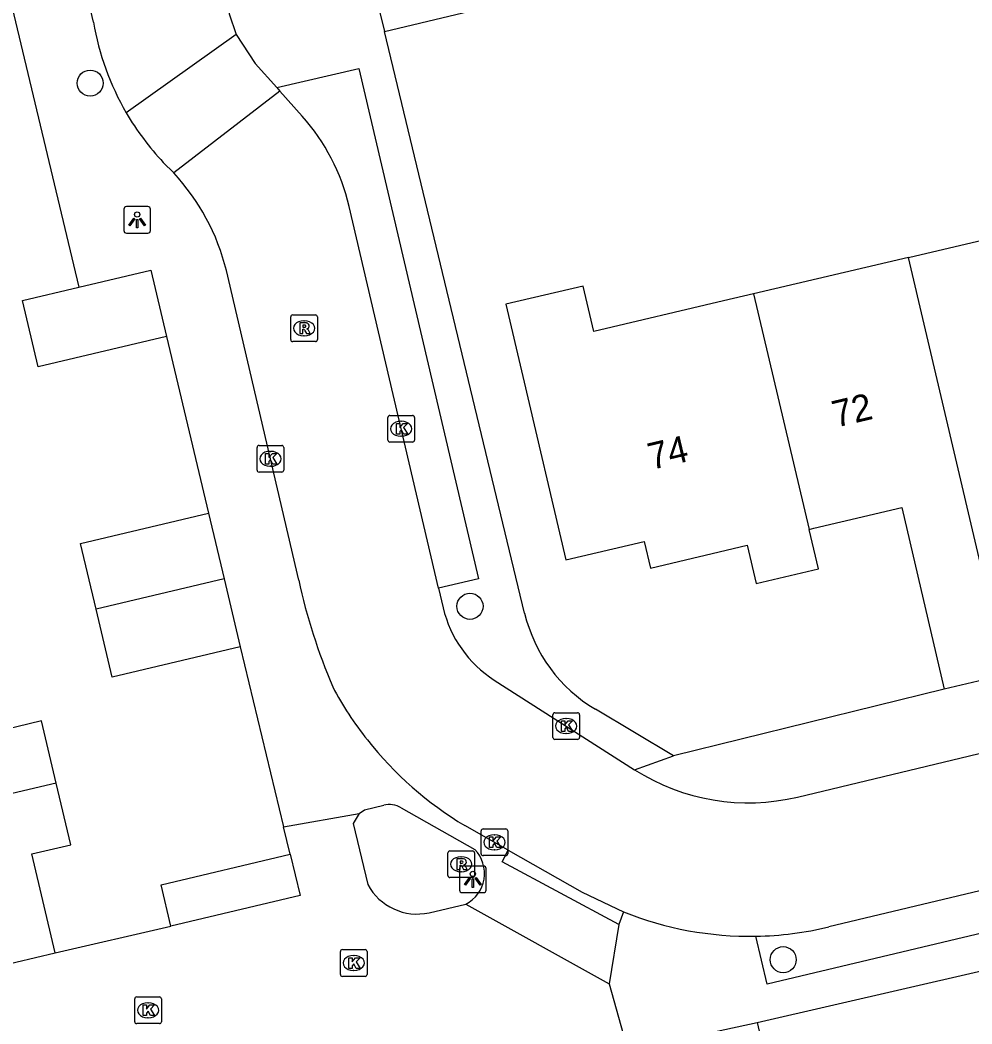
# Model space of a CAD drawing. Extents: x 158474 to 159560, y 388525 to 389605.
# Drawn here: x 159350.11 to 159385.81, y 388678.16 to 388715.8 of the extents above; entities that cross this region are included whole.
import ezdxf

# ---------------------------------------------------------------- set-up
doc = ezdxf.new("R2010")
doc.units = 0
for name, color, linetype in [('IMGEO_Boom', 7, 'Continuous'), ('IMGEO_Kolk', 7, 'Continuous'), ('IMGEO_Lichtpunt', 7, 'Continuous'), ('IMGEO_Pand', 7, 'Continuous'), ('IMGEO_Pand_nummerreeks', 7, 'Continuous'), ('IMGEO_Rijbaan_lokaal_open', 7, 'Continuous'), ('IMGEO_Rioolput', 7, 'Continuous'), ('IMGEO_Voetpad_open', 7, 'Continuous')]:
    doc.layers.add(name, color=color, linetype=linetype)

msp = doc.modelspace()

# ---------------------------------------------------------------- linework, layer by layer
at = {"layer": 'IMGEO_Boom'}
for centre in [(159352.735, 388713.436), (159366.981, 388693.819), (159378.731, 388680.568)]:
    msp.add_circle(centre, 0.489, dxfattribs=at)
at = {"layer": 'IMGEO_Kolk'}
for p, q in [((159363.901, 388700.049), (159363.901, 388700.901)), ((159363.976, 388700.975), (159364.828, 388700.975)), ((159364.902, 388700.901), (159364.902, 388700.049)), ((159364.389, 388700.755), (159364.414, 388700.755)), ((159364.412, 388700.195), (159364.387, 388700.195)), ((159358.995, 388698.923), (159358.995, 388699.775)), ((159359.07, 388699.849), (159359.922, 388699.849)), ((159359.996, 388699.775), (159359.996, 388698.923)), ((159364.828, 388699.975), (159363.976, 388699.975)), ((159359.483, 388699.629), (159359.508, 388699.629)), ((159359.506, 388699.069), (159359.481, 388699.069)), ((159359.922, 388698.849), (159359.07, 388698.849)), ((159370.09, 388688.903), (159370.09, 388689.755)), ((159370.165, 388689.829), (159371.017, 388689.829)), ((159370.578, 388689.609), (159370.603, 388689.609)), ((159371.091, 388689.755), (159371.091, 388688.903)), ((159371.017, 388688.829), (159370.165, 388688.829)), ((159370.601, 388689.049), (159370.576, 388689.049)), ((159367.399, 388684.543), (159367.399, 388685.395)), ((159367.474, 388685.469), (159368.326, 388685.469)), ((159368.4, 388685.395), (159368.4, 388684.543)), ((159367.887, 388685.249), (159367.912, 388685.249)), ((159367.91, 388684.689), (159367.885, 388684.689)), ((159368.326, 388684.469), (159367.474, 388684.469)), ((159362.119, 388680.018), (159362.119, 388680.87)), ((159362.194, 388680.944), (159363.046, 388680.944)), ((159363.12, 388680.87), (159363.12, 388680.018)), ((159362.607, 388680.724), (159362.632, 388680.724)), ((159362.63, 388680.164), (159362.605, 388680.164)), ((159363.046, 388679.944), (159362.194, 388679.944)), ((159354.405, 388678.244), (159354.405, 388679.096)), ((159354.48, 388679.17), (159355.332, 388679.17)), ((159355.406, 388679.096), (159355.406, 388678.244)), ((159354.893, 388678.95), (159354.918, 388678.95)), ((159354.916, 388678.39), (159354.891, 388678.39)), ((159355.332, 388678.17), (159354.48, 388678.17))]:
    msp.add_line(p, q, dxfattribs=at)
for points in [[(159363.901, 388700.049), (159363.901, 388700.901)], [(159363.976, 388700.975), (159364.828, 388700.975)], [(159364.902, 388700.901), (159364.902, 388700.049)], [(159364.222, 388700.675), (159364.345, 388700.675), (159364.345, 388700.524), (159364.475, 388700.675), (159364.639, 388700.675), (159364.493, 388700.524), (159364.646, 388700.275), (159364.494, 388700.275), (159364.409, 388700.439), (159364.345, 388700.372), (159364.345, 388700.275), (159364.222, 388700.275), (159364.222, 388700.675)], [(159358.995, 388698.923), (159358.995, 388699.775)], [(159359.07, 388699.849), (159359.922, 388699.849)], [(159359.996, 388699.775), (159359.996, 388698.923)], [(159364.828, 388699.975), (159363.976, 388699.975)], [(159359.316, 388699.549), (159359.439, 388699.549), (159359.439, 388699.398), (159359.569, 388699.549), (159359.733, 388699.549), (159359.587, 388699.398), (159359.74, 388699.149), (159359.588, 388699.149), (159359.503, 388699.313), (159359.439, 388699.246), (159359.439, 388699.149), (159359.316, 388699.149), (159359.316, 388699.549)], [(159359.922, 388698.849), (159359.07, 388698.849)], [(159370.09, 388688.903), (159370.09, 388689.755)], [(159370.165, 388689.829), (159371.017, 388689.829)], [(159370.411, 388689.529), (159370.534, 388689.529), (159370.534, 388689.378), (159370.664, 388689.529), (159370.828, 388689.529), (159370.682, 388689.378), (159370.835, 388689.129), (159370.683, 388689.129), (159370.598, 388689.293), (159370.534, 388689.226), (159370.534, 388689.129), (159370.411, 388689.129), (159370.411, 388689.529)], [(159371.091, 388689.755), (159371.091, 388688.903)], [(159371.017, 388688.829), (159370.165, 388688.829)], [(159367.399, 388684.543), (159367.399, 388685.395)], [(159367.474, 388685.469), (159368.326, 388685.469)], [(159368.4, 388685.395), (159368.4, 388684.543)], [(159367.72, 388685.169), (159367.843, 388685.169), (159367.843, 388685.018), (159367.973, 388685.169), (159368.137, 388685.169), (159367.991, 388685.018), (159368.144, 388684.769), (159367.992, 388684.769), (159367.907, 388684.933), (159367.843, 388684.866), (159367.843, 388684.769), (159367.72, 388684.769), (159367.72, 388685.169)], [(159368.326, 388684.469), (159367.474, 388684.469)], [(159362.119, 388680.018), (159362.119, 388680.87)], [(159362.194, 388680.944), (159363.046, 388680.944)], [(159363.12, 388680.87), (159363.12, 388680.018)], [(159362.44, 388680.644), (159362.563, 388680.644), (159362.563, 388680.493), (159362.693, 388680.644), (159362.857, 388680.644), (159362.711, 388680.493), (159362.864, 388680.244), (159362.712, 388680.244), (159362.627, 388680.408), (159362.563, 388680.341), (159362.563, 388680.244), (159362.44, 388680.244), (159362.44, 388680.644)], [(159363.046, 388679.944), (159362.194, 388679.944)], [(159354.405, 388678.244), (159354.405, 388679.096)], [(159354.48, 388679.17), (159355.332, 388679.17)], [(159355.406, 388679.096), (159355.406, 388678.244)], [(159354.726, 388678.87), (159354.849, 388678.87), (159354.849, 388678.719), (159354.979, 388678.87), (159355.143, 388678.87), (159354.997, 388678.719), (159355.15, 388678.47), (159354.998, 388678.47), (159354.913, 388678.634), (159354.849, 388678.567), (159354.849, 388678.47), (159354.726, 388678.47), (159354.726, 388678.87)], [(159355.332, 388678.17), (159354.48, 388678.17)]]:
    msp.add_lwpolyline(points, dxfattribs=at)
for centre, start, end in [((159363.978, 388700.899), 91.552, 178.448), ((159363.978, 388700.899), 91.552, 178.448), ((159364.826, 388700.899), 1.552, 88.448), ((159364.826, 388700.899), 1.552, 88.448), ((159363.978, 388700.051), 181.552, 268.448), ((159363.978, 388700.051), 181.552, 268.448), ((159364.826, 388700.051), 271.552, 358.448), ((159364.826, 388700.051), 271.552, 358.448), ((159359.072, 388699.773), 91.552, 178.448), ((159359.072, 388699.773), 91.552, 178.448), ((159359.92, 388699.773), 1.552, 88.448), ((159359.92, 388699.773), 1.552, 88.448), ((159359.072, 388698.925), 181.552, 268.448), ((159359.072, 388698.925), 181.552, 268.448), ((159359.92, 388698.925), 271.552, 358.448), ((159359.92, 388698.925), 271.552, 358.448), ((159370.167, 388689.753), 91.552, 178.448), ((159370.167, 388689.753), 91.552, 178.448), ((159371.015, 388689.753), 1.552, 88.448), ((159371.015, 388689.753), 1.552, 88.448), ((159370.167, 388688.905), 181.552, 268.448), ((159370.167, 388688.905), 181.552, 268.448), ((159371.015, 388688.905), 271.552, 358.448), ((159371.015, 388688.905), 271.552, 358.448), ((159367.476, 388685.393), 91.552, 178.448), ((159367.476, 388685.393), 91.552, 178.448), ((159368.324, 388685.393), 1.552, 88.448), ((159368.324, 388685.393), 1.552, 88.448), ((159367.476, 388684.545), 181.552, 268.448), ((159367.476, 388684.545), 181.552, 268.448), ((159368.324, 388684.545), 271.552, 358.448), ((159368.324, 388684.545), 271.552, 358.448), ((159362.196, 388680.868), 91.552, 178.448), ((159362.196, 388680.868), 91.552, 178.448), ((159363.044, 388680.868), 1.552, 88.448), ((159363.044, 388680.868), 1.552, 88.448), ((159362.196, 388680.02), 181.552, 268.448), ((159362.196, 388680.02), 181.552, 268.448), ((159363.044, 388680.02), 271.552, 358.448), ((159363.044, 388680.02), 271.552, 358.448), ((159354.482, 388679.094), 91.552, 178.448), ((159354.482, 388679.094), 91.552, 178.448), ((159355.33, 388679.094), 1.552, 88.448), ((159355.33, 388679.094), 1.552, 88.448), ((159354.482, 388678.246), 181.552, 268.448), ((159354.482, 388678.246), 181.552, 268.448), ((159355.33, 388678.246), 271.552, 358.448), ((159355.33, 388678.246), 271.552, 358.448)]:
    msp.add_arc(centre, 0.0765, start, end, dxfattribs=at)
for centre, major_axis, ratio, start_param, end_param in [((159364.388, 388700.475), (-0.387, 0.002), 0.722429, 4.712389, 7.853982), ((159364.413, 388700.475), (-0.39, 0.002), 0.717154, 1.570796, 4.712389), ((159359.482, 388699.349), (-0.387, 0.002), 0.722429, 4.712389, 7.853982), ((159359.507, 388699.349), (-0.39, 0.002), 0.717154, 1.570796, 4.712389), ((159370.577, 388689.329), (-0.387, 0.002), 0.722429, 4.712389, 7.853982), ((159370.602, 388689.329), (-0.39, 0.002), 0.717154, 1.570796, 4.712389), ((159367.886, 388684.969), (-0.387, 0.002), 0.722429, 4.712389, 7.853982), ((159367.911, 388684.969), (-0.39, 0.002), 0.717154, 1.570796, 4.712389), ((159362.606, 388680.444), (-0.387, 0.002), 0.722429, 4.712389, 7.853982), ((159362.631, 388680.444), (-0.39, 0.002), 0.717154, 1.570796, 4.712389), ((159354.892, 388678.67), (-0.387, 0.002), 0.722429, 4.712389, 7.853982), ((159354.917, 388678.67), (-0.39, 0.002), 0.717154, 1.570796, 4.712389)]:
    msp.add_ellipse(centre, major_axis=major_axis, ratio=ratio, start_param=start_param, end_param=end_param, dxfattribs=at)
at = {"layer": 'IMGEO_Lichtpunt'}
for p, q in [((159353.999, 388708.711), (159353.999, 388707.904)), ((159353.999, 388708.711), (159353.999, 388707.904)), ((159354.901, 388708.806), (159354.093, 388708.806)), ((159354.901, 388708.806), (159354.093, 388708.806)), ((159354.995, 388707.904), (159354.995, 388708.711)), ((159354.995, 388707.904), (159354.995, 388708.711)), ((159354.093, 388707.81), (159354.901, 388707.81)), ((159354.093, 388707.81), (159354.901, 388707.81)), ((159366.591, 388683.986), (159366.591, 388683.179)), ((159366.591, 388683.986), (159366.591, 388683.179)), ((159367.493, 388684.081), (159366.685, 388684.081)), ((159367.493, 388684.081), (159366.685, 388684.081)), ((159367.587, 388683.179), (159367.587, 388683.986)), ((159367.587, 388683.179), (159367.587, 388683.986)), ((159366.685, 388683.085), (159367.493, 388683.085)), ((159366.685, 388683.085), (159367.493, 388683.085))]:
    msp.add_line(p, q, dxfattribs=at)
for points in [[(159354.373, 388708.375), (159354.412, 388708.347), (159354.224, 388708.085), (159354.186, 388708.112), (159354.373, 388708.375)], [(159354.475, 388708.327), (159354.522, 388708.327), (159354.522, 388708.005), (159354.475, 388708.005), (159354.475, 388708.327)], [(159354.585, 388708.347), (159354.623, 388708.374), (159354.81, 388708.112), (159354.771, 388708.084), (159354.585, 388708.347)], [(159366.965, 388683.65), (159367.004, 388683.622), (159366.816, 388683.36), (159366.778, 388683.387), (159366.965, 388683.65)], [(159367.067, 388683.602), (159367.114, 388683.602), (159367.114, 388683.28), (159367.067, 388683.28), (159367.067, 388683.602)], [(159367.177, 388683.622), (159367.215, 388683.649), (159367.402, 388683.387), (159367.363, 388683.359), (159367.177, 388683.622)]]:
    msp.add_lwpolyline(points, dxfattribs=at)
for centre in [(159354.498, 388708.509), (159367.09, 388683.784)]:
    msp.add_circle(centre, 0.0994, dxfattribs=at)
for centre, start, end in [((159354.093, 388708.711), 90, 180), ((159354.093, 388708.711), 90, 180), ((159354.901, 388708.711), 0, 90), ((159354.901, 388708.711), 0, 90), ((159354.093, 388707.904), 180, 270), ((159354.093, 388707.904), 180, 270), ((159354.901, 388707.904), 270, 0), ((159354.901, 388707.904), 270, 360), ((159366.685, 388683.986), 90, 180), ((159366.685, 388683.986), 90, 180), ((159367.493, 388683.986), 0, 90), ((159367.493, 388683.986), 0, 90), ((159366.685, 388683.179), 180, 270), ((159366.685, 388683.179), 180, 270), ((159367.493, 388683.179), 270, 0), ((159367.493, 388683.179), 270, 360)]:
    msp.add_arc(centre, 0.0946, start, end, dxfattribs=at)
at = {"layer": 'IMGEO_Pand'}
for points in [[(159383.428, 388706.896), (159389.271, 388708.269)], [(159383.428, 388706.896), (159377.613, 388705.53)], [(159387.108, 388691.257), (159383.428, 388706.896)], [(159352.313, 388705.78), (159355.008, 388706.417), (159355.595, 388703.935)], [(159355.595, 388703.935), (159350.786, 388702.799), (159350.199, 388705.28), (159352.313, 388705.78)], [(159377.613, 388705.53), (159376.496, 388705.268), (159371.628, 388704.124), (159371.229, 388705.823), (159368.326, 388705.142), (159368.961, 388702.438), (159370.576, 388695.561), (159373.516, 388696.252), (159373.751, 388695.253), (159377.38, 388696.106), (159377.716, 388694.679), (159380.05, 388695.227), (159379.701, 388696.702)], [(159377.613, 388705.53), (159379.701, 388696.702)], [(159379.701, 388696.702), (159379.879, 388696.744), (159380.897, 388696.983), (159383.175, 388697.518), (159384.774, 388690.709)], [(159352.955, 388693.716), (159352.373, 388696.176), (159357.177, 388697.311)], [(159357.177, 388697.311), (159357.76, 388694.848)], [(159357.76, 388694.848), (159352.955, 388693.716)], [(159357.76, 388694.848), (159358.363, 388692.298)], [(159358.363, 388692.298), (159353.559, 388691.163), (159352.955, 388693.716)], [(159351.464, 388687.189), (159350.913, 388689.522), (159349.516, 388689.192), (159348.684, 388692.71)], [(159387.108, 388691.257), (159384.774, 388690.709)], [(159351.464, 388687.189), (159341.129, 388684.762)], [(159351.427, 388680.821), (159350.549, 388684.535), (159352.01, 388684.88), (159351.464, 388687.189)], [(159355.767, 388681.828), (159355.401, 388683.377), (159360.241, 388684.521)], [(159360.241, 388684.521), (159360.608, 388682.972), (159355.767, 388681.828)], [(159342.556, 388678.724), (159351.427, 388680.821)]]:
    msp.add_lwpolyline(points, dxfattribs=at)
at = {"layer": 'IMGEO_Rijbaan_lokaal_open'}
for points in [[(159349.928, 388749.529), (159353.167, 388735.849), (159356.636, 388721.468), (159357.946, 388716.038), (159358.217, 388715.255)], [(159352.861, 388715.724), (159351.743, 388720.458), (159347.681, 388737.664), (159345.067, 388748.379)], [(159358.217, 388715.255), (159354.085, 388712.322)], [(159358.217, 388715.255), (159358.927, 388714.169), (159359.734, 388713.266)], [(159359.734, 388713.266), (159359.848, 388713.139)], [(159359.848, 388713.139), (159355.868, 388710.067)], [(159360.689, 388712.198), (159359.848, 388713.139)], [(159355.868, 388710.067), (159355.478, 388710.458)], [(159365.802, 388694.503), (159362.448, 388708.815)], [(159360.556, 388694.803), (159357.847, 388706.409)], [(159365.802, 388694.503), (159365.977, 388693.758)], [(159367.894, 388691.052), (159373.157, 388687.693)], [(159379.269, 388686.667), (159393.476, 388690.072), (159397.815, 388691.098)], [(159398.967, 388686.202), (159394.184, 388685.076), (159380.445, 388681.796)], [(159359.993, 388685.549), (159362.819, 388686.053)], [(159362.819, 388686.053), (159362.594, 388685.67), (159363.147, 388683.383)], [(159360.241, 388684.521), (159359.993, 388685.549)], [(159368.413, 388684.677), (159366.793, 388685.595)], [(159368.413, 388684.677), (159371.186, 388683.106), (159372.739, 388682.36)], [(159365.45, 388682.327), (159366.824, 388682.653)], [(159366.824, 388682.653), (159372.207, 388679.668)], [(159351.427, 388680.821), (159355.767, 388681.828)], [(159372.207, 388679.668), (159372.903, 388677.16), (159377.75, 388678.214)], [(159377.75, 388678.214), (159379.122, 388672.312), (159378.161, 388672.087)]]:
    msp.add_lwpolyline(points, dxfattribs=at)
for centre, radius, start, end in [((159362.985, 388717.445), 10.269, 189.6493, 209.927), ((159363.53, 388717.928), 10.983, 210.6905, 222.8523), ((159354.943, 388707.061), 7.707, 13.1511, 41.7935), ((159349.783, 388704.41), 8.308, 13.9191, 42.9082), ((159382.909, 388699.713), 22.886, 192.3889, 202.9396), ((159370.26, 388694.76), 4.398, 193.1682, 237.4613), ((159372.413, 388696.337), 11.944, 207.6538, 219.0425), ((159373.6, 388697.017), 13.297, 218.099, 239.2083), ((159377.421, 388694.377), 7.929, 237.4642, 283.4774), ((159365.002, 388684.389), 2.11, 208.4678, 282.2662), ((159377.47, 388694.162), 12.715, 248.1541, 271.0392), ((159377.479, 388694.228), 12.781, 270.9954, 283.4191)]:
    msp.add_arc(centre, radius, start, end, dxfattribs=at)
at = {"layer": 'IMGEO_Rioolput'}
for p, q in [((159360.257, 388703.818), (159360.257, 388704.67)), ((159360.332, 388704.744), (159361.184, 388704.744)), ((159361.258, 388704.67), (159361.258, 388703.818)), ((159360.745, 388704.524), (159360.77, 388704.524)), ((159360.768, 388703.964), (159360.743, 388703.964)), ((159361.184, 388703.744), (159360.332, 388703.744)), ((159366.226, 388684.648), (159367.078, 388684.648)), ((159366.151, 388683.722), (159366.151, 388684.574)), ((159366.639, 388684.428), (159366.664, 388684.428)), ((159367.152, 388684.574), (159367.152, 388683.722)), ((159366.662, 388683.868), (159366.637, 388683.868)), ((159367.078, 388683.648), (159366.226, 388683.648))]:
    msp.add_line(p, q, dxfattribs=at)
for points in [[(159360.257, 388703.818), (159360.257, 388704.67)], [(159360.332, 388704.744), (159361.184, 388704.744)], [(159361.258, 388704.67), (159361.258, 388703.818)], [(159360.846, 388704.442), (159360.594, 388704.444), (159360.594, 388704.044)], [(159360.594, 388704.044), (159360.718, 388704.044), (159360.718, 388704.206), (159360.729, 388704.206)], [(159360.772, 388704.363), (159360.718, 388704.363), (159360.718, 388704.282)], [(159360.718, 388704.282), (159360.77, 388704.282)], [(159360.776, 388704.177), (159360.847, 388704.044), (159360.987, 388704.044), (159360.922, 388704.17)], [(159361.184, 388703.744), (159360.332, 388703.744)], [(159366.226, 388684.648), (159367.078, 388684.648)], [(159366.151, 388683.722), (159366.151, 388684.574)], [(159366.74, 388684.346), (159366.488, 388684.348), (159366.488, 388683.948)], [(159366.666, 388684.267), (159366.612, 388684.267), (159366.612, 388684.186)], [(159367.152, 388684.574), (159367.152, 388683.722)], [(159366.488, 388683.948), (159366.612, 388683.948), (159366.612, 388684.11), (159366.623, 388684.11)], [(159366.612, 388684.186), (159366.664, 388684.186)], [(159366.67, 388684.081), (159366.741, 388683.948), (159366.881, 388683.948), (159366.816, 388684.074)], [(159367.078, 388683.648), (159366.226, 388683.648)]]:
    msp.add_lwpolyline(points, dxfattribs=at)
for centre, radius, start, end in [((159360.334, 388704.668), 0.0765, 91.552, 178.448), ((159360.334, 388704.668), 0.0765, 91.552, 178.448), ((159361.182, 388704.668), 0.0765, 1.552, 88.448), ((159361.182, 388704.668), 0.0765, 1.552, 88.448), ((159360.728, 388704.153), 0.0533, 26.0293, 88.6989), ((159360.754, 388704.471), 0.19, 274.7715, 282.9687), ((159360.778, 388704.267), 0.0964, 77.0061, 93.1865), ((159360.792, 388704.324), 0.0378, 276.6634, 79.6772), ((159360.845, 388704.332), 0.109, 350.3612, 89.416), ((159360.843, 388704.332), 0.112, 277.5842, 350.9817), ((159360.827, 388704.117), 0.108, 29.5134, 73.7905), ((159360.334, 388703.82), 0.0765, 181.552, 268.448), ((159360.334, 388703.82), 0.0765, 181.552, 268.448), ((159361.182, 388703.82), 0.0765, 271.552, 358.448), ((159361.182, 388703.82), 0.0765, 271.552, 358.448), ((159366.228, 388684.572), 0.0765, 91.552, 178.448), ((159366.228, 388684.572), 0.0765, 91.552, 178.448), ((159367.076, 388684.572), 0.0765, 1.552, 88.448), ((159367.076, 388684.572), 0.0765, 1.552, 88.448), ((159366.672, 388684.171), 0.0964, 77.0061, 93.1865), ((159366.686, 388684.228), 0.0378, 276.6634, 79.6772), ((159366.739, 388684.236), 0.109, 350.3612, 89.416), ((159366.622, 388684.057), 0.0533, 26.0293, 88.6989), ((159366.648, 388684.375), 0.19, 274.7715, 282.9687), ((159366.737, 388684.236), 0.112, 277.5842, 350.9817), ((159366.721, 388684.021), 0.108, 29.5134, 73.7905), ((159366.228, 388683.724), 0.0765, 181.552, 268.448), ((159366.228, 388683.724), 0.0765, 181.552, 268.448), ((159367.076, 388683.724), 0.0765, 271.552, 358.448), ((159367.076, 388683.724), 0.0765, 271.552, 358.448)]:
    msp.add_arc(centre, radius, start, end, dxfattribs=at)
for centre, major_axis, ratio, start_param, end_param in [((159360.744, 388704.244), (-0.387, 0.002), 0.722429, 4.712389, 7.853982), ((159360.769, 388704.244), (-0.39, 0.002), 0.717154, 1.570796, 4.712389), ((159366.638, 388684.148), (-0.387, 0.002), 0.722429, 4.712389, 7.853982), ((159366.663, 388684.148), (-0.39, 0.002), 0.717154, 1.570796, 4.712389)]:
    msp.add_ellipse(centre, major_axis=major_axis, ratio=ratio, start_param=start_param, end_param=end_param, dxfattribs=at)
at = {"layer": 'IMGEO_Voetpad_open'}
for points in [[(159339.314, 388759.84), (159341.724, 388750), (159348.937, 388719.879), (159352.313, 388705.78)], [(159363.775, 388715.367), (159374.737, 388717.99)], [(159363.48, 388716.592), (159363.775, 388715.367)], [(159369.032, 388693.557), (159363.775, 388715.367)], [(159359.734, 388713.266), (159362.811, 388713.987), (159367.295, 388694.853), (159365.802, 388694.503)], [(159355.595, 388703.935), (159357.177, 388697.311)], [(159358.363, 388692.298), (159359.993, 388685.549)], [(159384.774, 388690.709), (159374.616, 388688.218)], [(159374.616, 388688.218), (159371.687, 388689.958)], [(159373.157, 388687.693), (159374.616, 388688.218)], [(159401.813, 388686.872), (159402.173, 388685.359), (159378.129, 388679.645), (159377.701, 388681.449)], [(159362.819, 388686.053), (159363.022, 388686.186), (159363.747, 388686.358)], [(159364.398, 388686.265), (159367.163, 388684.699)], [(159372.562, 388681.892), (159368.185, 388684.232), (159368.413, 388684.677)], [(159377.75, 388678.214), (159402.664, 388683.954)], [(159372.739, 388682.36), (159372.562, 388681.892)], [(159372.562, 388681.892), (159372.207, 388679.668)]]:
    msp.add_lwpolyline(points, dxfattribs=at)
for centre, radius, start, end in [((159374.622, 388694.902), 5.749, 193.5265, 239.3063), ((159363.954, 388685.48), 0.902, 60.4848, 103.255), ((159366.236, 388683.802), 1.29, 297.1101, 44.0742)]:
    msp.add_arc(centre, radius, start, end, dxfattribs=at)

# ---------------------------------------------------------------- texts
at = {"layer": 'IMGEO_Pand_nummerreeks'}
for s, p in [('72', (159380.701, 388700.514)), ('74', (159373.788, 388698.929))]:
    msp.add_text(s, height=1, rotation=13.3213, dxfattribs=at).set_placement(p)

doc.saveas('drawing.dxf')
